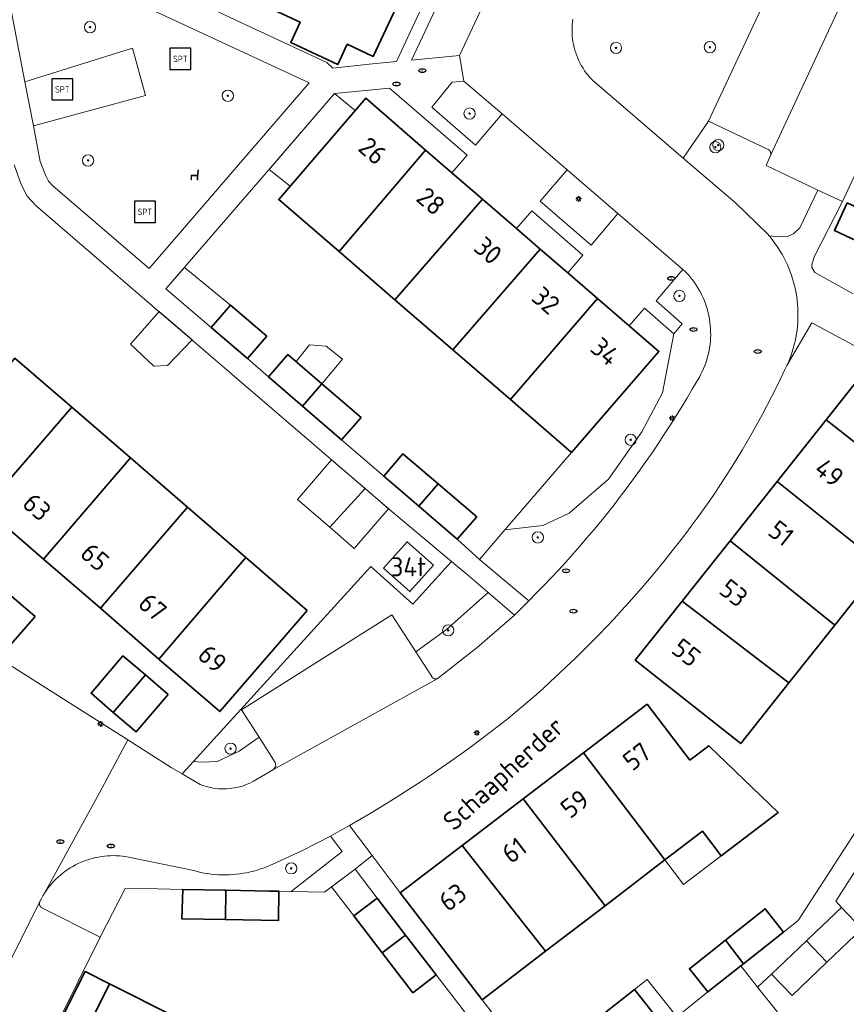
# Model space of a CAD drawing. Header units: metres. Extents: x 152610 to 160096, y 456114 to 462495.
# Tile 547 of 938: x 158754 to 158813, y 459795 to 459865. Entities that reach past the tile are written whole.
import ezdxf
from ezdxf.enums import TextEntityAlignment as Align

# ---------------------------------------------------------------- set-up
doc = ezdxf.new("R2010")
doc.units = ezdxf.units.M
doc.header["$LTSCALE"] = 0.5
doc.layers.get('0').update_dxf_attribs({"linetype": 'CONTINUOUS'})
for name, color, linetype, lineweight in [('B-PV-GR-BEPLANTING_CULTUUR_BOSPLANTSOEN-GV', 251, 'CONTINUOUS', 18), ('B-PV-GR-BEPLANTING_CULTUUR_HEESTERS-GV', 251, 'CONTINUOUS', 18), ('B-PV-GR-BEPLANTING_CULTUUR_ROOS-GV', 251, 'CONTINUOUS', 18), ('B-PV-GR-BOOM-S', 251, 'CONTINUOUS', 25), ('B-PV-IE-MEUBILAIR-S', 251, 'CONTINUOUS', 25), ('B-PV-IE-MEUBILAIR_WEGMEUBILAIR-S', 251, 'CONTINUOUS', 25), ('B-PV-OG-BEBOUWING-GV', 6, 'CONTINUOUS', 35), ('B-PV-OG-BEBOUWING-T18', 1, 'CONTINUOUS', 18), ('B-PV-OG-BEBOUWING_OVERBOUWING-GV', 251, 'CONTINUOUS', 18), ('B-PV-OG-BEBOUWING_SCHUUR-GV', 251, 'CONTINUOUS', 18), ('B-PV-OG-TERREIN_BEGROEID-GV', 251, 'CONTINUOUS', 18), ('B-PV-OG-TOPOGRAFIE-T18', 1, 'CONTINUOUS', 18), ('B-PV-VH-GESLOTENVERHARDING_KUNSTSTOF-GV', 251, 'CONTINUOUS', 18), ('B-PV-VH-OPENVERHARDING_BETONSTRAATSTEEN-GV', 251, 'CONTINUOUS', 18), ('B-PV-VH-OPENVERHARDING_TEGEL-GV', 251, 'CONTINUOUS', 18)]:
    doc.layers.add(name, color=color, linetype=linetype, lineweight=lineweight)
doc.styles.add('NLCS-ISO', font='NLCS-ISO.ttf')
doc.styles.add('NLCS-ISO-M750-T18', font='NLCS-ISO.ttf', dxfattribs={"height": 1.35})

# ---------------------------------------------------------------- blocks, each defined once
blk = doc.blocks.new('SIE-MEUBILAIR_PAAL_LICHTMAST-SO')
for points in [[(-0.62, 0), (-1, 0)], [(-0.71, 0.71), (-0.44, 0.44)], [(0, 1), (0, 0.62)], [(0.44, 0.44), (0.71, 0.71)], [(1, 0), (0.62, 0)], [(-0.71, -0.71), (-0.44, -0.44)], [(0, -0.62), (0, -1)], [(0.44, -0.44), (0.71, -0.71)]]:
    blk.add_lwpolyline(points)
blk.add_circle((0, 0), 0.5)
blk = doc.blocks.new('SIE-MEUBILAIR_PUT_RIOOLPUT-SO')
blk.add_ellipse((0, 0), major_axis=(1.25, 0), ratio=0.54)
at = {"style": 'NLCS-ISO'}
blk.add_text('ri', height=0.75, dxfattribs=at).set_placement((-0.04, 0.07), align=Align.MIDDLE_CENTER)
blk = doc.blocks.new('SIE-WEG_SPEELTOESTEL-SO')
at = {"flags": 128}
blk.add_lwpolyline([(-3.75, -3.75), (3.75, -3.75), (3.75, 3.75), (-3.75, 3.75)], close=True, dxfattribs=at)
at = {"style": 'NLCS-ISO'}
blk.add_text('SPT', height=2.25, dxfattribs=at).set_placement((0, 0), align=Align.MIDDLE_CENTER)
blk = doc.blocks.new('SIE-WEG_ZITBANK-SO')
at = {"color": 0, "linetype": 'ByBlock', "lineweight": 18}
blk.add_lwpolyline([(-0.91, -1.63), (-0.91, -0.2), (1.09, -0.2), (1.09, -1.63), (1.29, -1.63), (1.29, -0.21), (1.54, 1.78), (1.33, 1.78), (1.11, 0), (-1.11, 0), (-1.11, -1.63)], close=True, dxfattribs=at)
blk = doc.blocks.new('SGR-BOOM_GBKN-SO')
at = {"linetype": 'ByBlock', "lineweight": 18}
h = blk.add_hatch(color=0, dxfattribs=at)
h.dxf.hatch_style = 1
edge = h.paths.add_edge_path()
edge.add_arc((0, 0), 0.25, 0, 360)
at = {"color": 0, "linetype": 'ByBlock', "lineweight": 18}
for radius in [2, 0.25]:
    blk.add_circle((0, 0), radius, dxfattribs=at)
at = {"color": 0, "linetype": 'ByBlock', "lineweight": 18, "style": 'NLCS-ISO'}
blk.add_attdef('SOORT', (2.5, 0), '', height=1.5, dxfattribs=at)

msp = doc.modelspace()

# ---------------------------------------------------------------- linework, layer by layer
at = {"layer": 'B-PV-GR-BEPLANTING_CULTUUR_BOSPLANTSOEN-GV', "flags": 128}
for points in [[(158800.907, 459842.769), (158798.815, 459844.575), (158797.743, 459843.32), (158799.84, 459841.51), (158793.65, 459834.35), (158788.916, 459828.849), (158791.601, 459829.155), (158793.472, 459830.036), (158796.269, 459832.435), (158798.622, 459835.809), (158800.096, 459838.576)], [(158786.23, 459825.69), (158785.127, 459826.613), (158782.37, 459823.57), (158779.4, 459826.26), (158766.818, 459812.419), (158767.414, 459812.376), (158768.498, 459812.409), (158770.051, 459813.135), (158771.465, 459814.14), (158770.22, 459816.07), (158780.88, 459822.82), (158782.583, 459820.193), (158784.765, 459821.775), (158787.723, 459824.41)]]:
    msp.add_lwpolyline(points, close=True, dxfattribs=at)
at = {"layer": 'B-PV-GR-BEPLANTING_CULTUUR_HEESTERS-GV', "flags": 128}
for points in [[(158807.6, 459855.85), (158803.37, 459857.86), (158801.57, 459855.23), (158805.29, 459852.05), (158807.57, 459849.82), (158807.661, 459849.713), (158808.344, 459849.648), (158809.007, 459849.695), (158809.392, 459849.847), (158809.85, 459850.28), (158811.13, 459852.96), (158810.425, 459853.296), (158807.46, 459854.71), (158807.75, 459855.37), (158807.766, 459855.406), (158807.767, 459855.413), (158807.769, 459855.419), (158807.771, 459855.425), (158807.772, 459855.431), (158807.774, 459855.438), (158807.775, 459855.444), (158807.777, 459855.45), (158807.778, 459855.457), (158807.779, 459855.463), (158807.78, 459855.47), (158807.781, 459855.476), (158807.782, 459855.482), (158807.783, 459855.489), (158807.784, 459855.495), (158807.784, 459855.502), (158807.785, 459855.508), (158807.785, 459855.515), (158807.785, 459855.521), (158807.785, 459855.528), (158807.785, 459855.534), (158807.785, 459855.541), (158807.785, 459855.547), (158807.784, 459855.554), (158807.784, 459855.56), (158807.783, 459855.567), (158807.782, 459855.573), (158807.782, 459855.579), (158807.781, 459855.586), (158807.78, 459855.592), (158807.778, 459855.598), (158807.777, 459855.605), (158807.776, 459855.611), (158807.774, 459855.617), (158807.773, 459855.624), (158807.771, 459855.63), (158807.769, 459855.636), (158807.765, 459855.649), (158807.763, 459855.655), (158807.761, 459855.661), (158807.758, 459855.667), (158807.756, 459855.673), (158807.753, 459855.679), (158807.751, 459855.685), (158807.748, 459855.691), (158807.745, 459855.696), (158807.742, 459855.702), (158807.739, 459855.708), (158807.736, 459855.714), (158807.732, 459855.719), (158807.729, 459855.725), (158807.726, 459855.73), (158807.722, 459855.736), (158807.718, 459855.741), (158807.715, 459855.746), (158807.711, 459855.751), (158807.707, 459855.757), (158807.703, 459855.762), (158807.699, 459855.767), (158807.694, 459855.772), (158807.69, 459855.777), (158807.686, 459855.781), (158807.681, 459855.786), (158807.677, 459855.791), (158807.672, 459855.795), (158807.668, 459855.8), (158807.663, 459855.804), (158807.658, 459855.808), (158807.653, 459855.813), (158807.648, 459855.817), (158807.643, 459855.821), (158807.638, 459855.825), (158807.633, 459855.829), (158807.627, 459855.833), (158807.622, 459855.836), (158807.617, 459855.84), (158807.611, 459855.843), (158807.606, 459855.847)], [(158801.573, 459847.308), (158801.55, 459847.33), (158801.09, 459846.81), (158800.7, 459846.32), (158799.65, 459845.09), (158801.5, 459843.47), (158800.907, 459842.769), (158800.096, 459838.576), (158798.622, 459835.809), (158796.269, 459832.435), (158793.472, 459830.036), (158791.601, 459829.155), (158788.916, 459828.849), (158787.11, 459826.745), (158790.601, 459823.811), (158791.138, 459824.35), (158791.67, 459824.895), (158792.196, 459825.445), (158792.716, 459826.001), (158793.231, 459826.562), (158793.739, 459827.128), (158794.242, 459827.7), (158794.738, 459828.277), (158795.228, 459828.86), (158795.712, 459829.447), (158796.19, 459830.039), (158796.662, 459830.637), (158797.127, 459831.239), (158797.586, 459831.847), (158798.039, 459832.459), (158798.485, 459833.075), (158798.925, 459833.697), (158799.358, 459834.323), (158799.784, 459834.953), (158800.204, 459835.588), (158800.617, 459836.227), (158801.023, 459836.871), (158801.423, 459837.519), (158801.816, 459838.171), (158802.202, 459838.827), (158802.48, 459839.31), (158802.6, 459839.499), (158802.713, 459839.692), (158802.819, 459839.89), (158802.919, 459840.091), (158803.011, 459840.295), (158803.095, 459840.503), (158803.172, 459840.713), (158803.242, 459840.926), (158803.304, 459841.141), (158803.358, 459841.359), (158803.404, 459841.578), (158803.443, 459841.799), (158803.473, 459842.021), (158803.496, 459842.243), (158803.511, 459842.467), (158803.517, 459842.691), (158803.516, 459842.915), (158803.507, 459843.139), (158803.489, 459843.362), (158803.464, 459843.585), (158803.431, 459843.806), (158803.39, 459844.027), (158803.341, 459844.245), (158803.284, 459844.462), (158803.22, 459844.677), (158803.148, 459844.889), (158803.068, 459845.098), (158802.981, 459845.305), (158802.887, 459845.508), (158802.786, 459845.708), (158802.677, 459845.904), (158802.562, 459846.096), (158802.44, 459846.284), (158802.311, 459846.467), (158802.175, 459846.646), (158802.034, 459846.819), (158801.886, 459846.988), (158801.732, 459847.151)], [(158789.6, 459822.8), (158787.723, 459824.41), (158784.765, 459821.775), (158782.583, 459820.193), (158783.72, 459818.44), (158783.723, 459818.435), (158783.726, 459818.43), (158783.729, 459818.425), (158783.732, 459818.42), (158783.735, 459818.416), (158783.738, 459818.411), (158783.741, 459818.406), (158783.744, 459818.402), (158783.748, 459818.397), (158783.751, 459818.393), (158783.755, 459818.388), (158783.759, 459818.384), (158783.762, 459818.38), (158783.766, 459818.376), (158783.77, 459818.371), (158783.774, 459818.367), (158783.778, 459818.363), (158783.782, 459818.359), (158783.786, 459818.355), (158783.79, 459818.352), (158783.795, 459818.348), (158783.799, 459818.344), (158783.803, 459818.341), (158783.808, 459818.337), (158783.812, 459818.334), (158783.817, 459818.33), (158783.822, 459818.327), (158783.826, 459818.324), (158783.831, 459818.321), (158783.836, 459818.318), (158783.841, 459818.315), (158783.846, 459818.312), (158783.851, 459818.309), (158783.856, 459818.306), (158783.861, 459818.304), (158783.866, 459818.301), (158783.871, 459818.299), (158783.876, 459818.297), (158783.88, 459818.295), (158783.884, 459818.293), (158783.889, 459818.291), (158783.894, 459818.289), (158783.9, 459818.287), (158783.905, 459818.286), (158783.911, 459818.284), (158783.916, 459818.282), (158783.922, 459818.281), (158783.927, 459818.279), (158783.933, 459818.278), (158783.943, 459818.275), (158783.949, 459818.274), (158783.955, 459818.273), (158783.96, 459818.273), (158783.966, 459818.272), (158783.972, 459818.271), (158783.977, 459818.27), (158783.983, 459818.27), (158783.989, 459818.27), (158783.994, 459818.269), (158784, 459818.269), (158784.006, 459818.269), (158784.011, 459818.269), (158784.017, 459818.269), (158784.023, 459818.269), (158784.028, 459818.27), (158784.034, 459818.27), (158784.04, 459818.271), (158784.045, 459818.271), (158784.051, 459818.272), (158784.056, 459818.273), (158784.062, 459818.274), (158784.068, 459818.275), (158784.073, 459818.276), (158784.079, 459818.277), (158784.084, 459818.278), (158784.09, 459818.28), (158784.095, 459818.281), (158784.101, 459818.283), (158784.106, 459818.283), (158784.112, 459818.286), (158784.21, 459818.34), (158786.953, 459820.511)], [(158772.62, 459812.35), (158771.465, 459814.14), (158770.051, 459813.135), (158768.498, 459812.409), (158767.414, 459812.376), (158766.818, 459812.419), (158766.011, 459811.531), (158767.29, 459810.78), (158767.468, 459810.715), (158767.649, 459810.657), (158767.832, 459810.607), (158768.018, 459810.564), (158768.204, 459810.53), (158768.392, 459810.503), (158768.581, 459810.484), (158768.771, 459810.473), (158768.961, 459810.471), (158769.151, 459810.476), (158769.34, 459810.489), (158769.529, 459810.51), (158769.717, 459810.54), (158769.903, 459810.577), (158770.088, 459810.621), (158770.27, 459810.674), (158770.45, 459810.734), (158770.628, 459810.802), (158770.802, 459810.877), (158770.973, 459810.959), (158771.07, 459811.01), (158772.5, 459811.85), (158772.667, 459812.074)], [(158777.37, 459806.02), (158776.531, 459807.109), (158774.512, 459806.064), (158772.44, 459805.13), (158772.29, 459805.061), (158772.056, 459804.962), (158771.819, 459804.87), (158771.58, 459804.785), (158771.338, 459804.708), (158771.094, 459804.639), (158770.848, 459804.578), (158770.6, 459804.524), (158770.35, 459804.478), (158770.099, 459804.44), (158769.847, 459804.41), (158769.594, 459804.388), (158769.341, 459804.374), (158769.087, 459804.367), (158768.833, 459804.369), (158768.579, 459804.379), (158768.326, 459804.397), (158768.074, 459804.423), (158767.822, 459804.456), (158767.572, 459804.498), (158767.323, 459804.548), (158767.075, 459804.605), (158766.83, 459804.67), (158762.21, 459805.63), (158761.997, 459805.666), (158761.784, 459805.695), (158761.569, 459805.715), (158761.354, 459805.728), (158761.139, 459805.732), (158760.923, 459805.729), (158760.708, 459805.717), (158760.493, 459805.698), (158760.28, 459805.67), (158760.067, 459805.635), (158759.856, 459805.592), (158759.646, 459805.541), (158759.439, 459805.482), (158759.234, 459805.416), (158759.032, 459805.342), (158758.832, 459805.26), (158758.635, 459805.171), (158758.442, 459805.075), (158758.253, 459804.972), (158758.068, 459804.862), (158757.887, 459804.745), (158757.71, 459804.622), (158757.538, 459804.492), (158757.371, 459804.356), (158757.209, 459804.213), (158757.053, 459804.065), (158756.902, 459803.911), (158756.757, 459803.752), (158756.618, 459803.587), (158756.485, 459803.417), (158756.359, 459803.243), (158756.239, 459803.063), (158756.126, 459802.88), (158756.02, 459802.692), (158755.93, 459802.52), (158755.901, 459802.462), (158755.893, 459802.437), (158755.892, 459802.434), (158755.891, 459802.431), (158755.89, 459802.428), (158755.889, 459802.425), (158755.889, 459802.422), (158755.888, 459802.419), (158755.887, 459802.416), (158755.886, 459802.413), (158755.886, 459802.41), (158755.885, 459802.407), (158755.885, 459802.404), (158755.884, 459802.399), (158755.883, 459802.393), (158755.882, 459802.387), (158755.881, 459802.381), (158755.88, 459802.374), (158755.879, 459802.368), (158755.879, 459802.362), (158755.878, 459802.356), (158755.878, 459802.349), (158755.878, 459802.343), (158755.878, 459802.337), (158755.878, 459802.33), (158755.878, 459802.324), (158755.878, 459802.318), (158755.878, 459802.312), (158755.879, 459802.306), (158755.879, 459802.299), (158755.88, 459802.293), (158755.881, 459802.287), (158755.881, 459802.28), (158755.883, 459802.274), (158755.884, 459802.268), (158755.885, 459802.262), (158755.886, 459802.256), (158755.887, 459802.249), (158755.889, 459802.243), (158755.891, 459802.237), (158755.892, 459802.231), (158755.894, 459802.225), (158755.896, 459802.219), (158755.898, 459802.213), (158755.9, 459802.207), (158755.903, 459802.202), (158755.905, 459802.196), (158755.907, 459802.19), (158755.91, 459802.184), (158755.913, 459802.179), (158755.915, 459802.173), (158755.918, 459802.167), (158755.921, 459802.162), (158755.924, 459802.156), (158755.927, 459802.151), (158755.931, 459802.146), (158755.934, 459802.14), (158755.937, 459802.135), (158755.941, 459802.13), (158755.944, 459802.124), (158755.948, 459802.119), (158755.952, 459802.114), (158755.956, 459802.109), (158755.96, 459802.104), (158755.964, 459802.1), (158755.968, 459802.095), (158755.972, 459802.09), (158755.976, 459802.086), (158755.981, 459802.081), (158755.985, 459802.077), (158755.99, 459802.072), (158755.994, 459802.068), (158755.999, 459802.064), (158756.004, 459802.06), (158756.008, 459802.056), (158756.013, 459802.052), (158756.018, 459802.048), (158756.023, 459802.044), (158756.028, 459802.04), (158756.034, 459802.037), (158756.039, 459802.033), (158756.044, 459802.03), (158756.049, 459802.027), (158756.055, 459802.023), (158756.06, 459802.02), (158760.19, 459799.94), (158761.969, 459803.408), (158764.26, 459803.37), (158766.05, 459803.34), (158769.02, 459803.279), (158769.119, 459803.277), (158770.139, 459803.256), (158772.218, 459803.214), (158772.579, 459803.206), (158772.88, 459803.2), (158773.751, 459803.184)]]:
    msp.add_lwpolyline(points, close=True, dxfattribs=at)
at = {"layer": 'B-PV-GR-BEPLANTING_CULTUUR_ROOS-GV', "flags": 128}
for points in [[(158788.78, 459869.14), (158786.13, 459870.39), (158782.28, 459862.17), (158785.69, 459862.52)], [(158788.73, 459858.38), (158786.01, 459860.68), (158785.171, 459860.608), (158783.717, 459858.849), (158786.83, 459856.15)], [(158796.93, 459851.3), (158793.335, 459854.404), (158791.42, 459852.18), (158795.04, 459849.06)]]:
    msp.add_lwpolyline(points, close=True, dxfattribs=at)
at = {"layer": 'B-PV-OG-BEBOUWING-GV', "flags": 128}
for points in [[(158773.371, 459871.543), (158770.99, 459866.46), (158774.389, 459864.869), (158773.711, 459863.42), (158777.046, 459861.859), (158777.725, 459863.309), (158779.56, 459862.45), (158781.938, 459867.51)], [(158783.287, 459855.803), (158779.04, 459859.47), (158772.86, 459852.29), (158777.141, 459848.596)], [(158785.158, 459854.187), (158783.287, 459855.803), (158777.141, 459848.596), (158781.106, 459845.175), (158787.318, 459852.322)], [(158789.741, 459850.23), (158787.318, 459852.322), (158781.106, 459845.175), (158785.217, 459841.627), (158791.424, 459848.777)], [(158816.292, 459850.612), (158813.216, 459852.054), (158812.3, 459850.1), (158815.37, 459848.65)], [(158793.378, 459847.09), (158791.424, 459848.777), (158785.217, 459841.627), (158789.312, 459838.094), (158795.487, 459845.269)], [(158797.743, 459843.32), (158795.487, 459845.269), (158789.312, 459838.094), (158793.65, 459834.35), (158799.84, 459841.51)], [(158772.02, 459842.59), (158769.44, 459844.8), (158768.07, 459843.2), (158770.65, 459841)], [(158758.175, 459837.556), (158754.14, 459841.042), (158748.004, 459833.834), (158751.981, 459830.394)], [(158775.928, 459839.217), (158773.51, 459841.3), (158772.14, 459839.71), (158774.549, 459837.631)], [(158822.72, 459835.19), (158815.25, 459841.1), (158811.719, 459836.655), (158819.209, 459830.766), (158821.311, 459829.098), (158822.664, 459830.802), (158820.562, 459832.47)], [(158778.71, 459836.82), (158775.928, 459839.217), (158774.549, 459837.631), (158777.32, 459835.24)], [(158762.346, 459833.952), (158758.175, 459837.556), (158751.981, 459830.394), (158756.165, 459826.775)], [(158819.209, 459830.766), (158811.719, 459836.655), (158808.239, 459832.274), (158815.689, 459826.331)], [(158784.166, 459832.115), (158781.68, 459834.24), (158780.32, 459832.65), (158782.798, 459830.525)], [(158766.381, 459830.465), (158762.346, 459833.952), (158756.165, 459826.775), (158760.203, 459823.282)], [(158786.91, 459829.77), (158784.166, 459832.115), (158782.798, 459830.525), (158785.52, 459828.19)], [(158815.689, 459826.331), (158808.239, 459832.274), (158804.89, 459828.059), (158812.329, 459822.096)], [(158770.521, 459826.888), (158766.381, 459830.465), (158760.203, 459823.282), (158764.362, 459819.685)], [(158783.85, 459826.34), (158781.97, 459827.99), (158780.3, 459826.14), (158782.17, 459824.47)], [(158812.329, 459822.096), (158804.89, 459828.059), (158801.503, 459823.796), (158809.07, 459817.99)], [(158774.87, 459823.13), (158770.521, 459826.888), (158764.362, 459819.685), (158768.68, 459815.95)], [(158755.57, 459822.71), (158753.906, 459824.151), (158751.69, 459821.577), (158753.35, 459820.14)], [(158809.07, 459817.99), (158801.503, 459823.796), (158798.17, 459819.6), (158805.65, 459813.68)], [(158763.396, 459818.556), (158761.81, 459819.92), (158759.54, 459817.26), (158761.124, 459815.899)], [(158765.02, 459817.16), (158763.396, 459818.556), (158761.124, 459815.899), (158762.74, 459814.51)], [(158802.048, 459812.509), (158799.01, 459816.48), (158794.503, 459813.037), (158800.27, 459805.428), (158802.926, 459807.459), (158804.264, 459805.708), (158808.317, 459808.803), (158803.384, 459813.529)], [(158800.27, 459805.428), (158794.503, 459813.037), (158790.209, 459809.757), (158796.019, 459802.177)], [(158796.019, 459802.177), (158790.209, 459809.757), (158785.891, 459806.46), (158791.801, 459798.952)], [(158791.801, 459798.952), (158785.891, 459806.46), (158781.48, 459803.09), (158787.3, 459795.51)], [(158769.02, 459803.279), (158766.05, 459803.34), (158765.98, 459801.26), (158769.083, 459801.197), (158769.119, 459803.277)], [(158770.139, 459803.256), (158769.119, 459803.277), (158769.083, 459801.197), (158772.84, 459801.12), (158772.88, 459803.2), (158772.579, 459803.206), (158772.218, 459803.214)], [(158781.859, 459800.098), (158779.84, 459802.72), (158778.19, 459801.46), (158780.206, 459798.833)], [(158808.68, 459800.31), (158807.39, 459801.97), (158804.578, 459799.744), (158805.85, 459798.066)], [(158814.25, 459800.54), (158812.8, 459802.06), (158810.96, 459800.31), (158810.319, 459799.697), (158811.769, 459798.174)], [(158784.037, 459797.269), (158781.859, 459800.098), (158780.206, 459798.833), (158782.38, 459796)], [(158805.85, 459798.066), (158804.578, 459799.744), (158802.01, 459797.71), (158803.32, 459796.06), (158805.667, 459797.921)], [(158811.769, 459798.174), (158810.319, 459799.697), (158807.84, 459797.33), (158809.29, 459795.81)], [(158760.86, 459796.63), (158759.117, 459797.505), (158756.426, 459792.141), (158758.169, 459791.267)], [(158765.604, 459794.251), (158760.86, 459796.63), (158758.169, 459791.267), (158756.59, 459788.12), (158761.338, 459785.733)], [(158798.92, 459795.22), (158798.108, 459796.241), (158795.537, 459794.196), (158796.349, 459793.175), (158796.346, 459793.172), (158797.648, 459791.525), (158800.22, 459793.57)]]:
    msp.add_lwpolyline(points, close=True, dxfattribs=at)
at = {"layer": 'B-PV-OG-BEBOUWING_OVERBOUWING-GV', "flags": 128}
for points in [[(158769.44, 459844.8), (158766.174, 459847.469), (158764.86, 459845.95), (158768.07, 459843.2)], [(158780.654, 459830.353), (158778.987, 459831.785), (158776.482, 459829.03), (158778.226, 459827.529)], [(158804.264, 459805.708), (158802.926, 459807.459), (158800.27, 459805.428), (158801.6, 459803.674)], [(158779.84, 459802.72), (158778.28, 459804.78), (158776.608, 459803.511), (158778.19, 459801.46)], [(158801.126, 459794.298), (158799.002, 459796.947), (158798.108, 459796.241), (158798.92, 459795.22), (158800.22, 459793.57)]]:
    msp.add_lwpolyline(points, close=True, dxfattribs=at)
at = {"layer": 'B-PV-OG-BEBOUWING_SCHUUR-GV', "flags": 128}
for points in [[(158778.292, 459858.6), (158776.81, 459859.81), (158772.173, 459854.413), (158773.674, 459853.236)], [(158766.717, 459842.324), (158764.369, 459844.341), (158762.335, 459842.015), (158764.009, 459840.476), (158764.968, 459840.501)], [(158776.237, 459841.884), (158775.035, 459841.972), (158774.095, 459840.796), (158775.928, 459839.217), (158777.391, 459840.955)], [(158776.482, 459829.03), (158778.987, 459831.785), (158776.618, 459833.82), (158774.192, 459830.998)]]:
    msp.add_lwpolyline(points, close=True, dxfattribs=at)
at = {"layer": 'B-PV-OG-TERREIN_BEGROEID-GV', "flags": 128}
msp.add_lwpolyline([(158793.734, 459865.097), (158793.708, 459864.896), (158793.689, 459864.695), (158793.679, 459864.492), (158793.676, 459864.29), (158793.682, 459864.087), (158793.695, 459863.885), (158793.717, 459863.684), (158793.746, 459863.483), (158793.784, 459863.284), (158793.829, 459863.087), (158793.882, 459862.891), (158793.942, 459862.698), (158794.01, 459862.507), (158794.086, 459862.319), (158794.169, 459862.134), (158794.259, 459861.953), (158794.357, 459861.775), (158794.461, 459861.601), (158794.572, 459861.432), (158794.69, 459861.267), (158794.814, 459861.107), (158794.944, 459860.951), (158795.08, 459860.802), (158795.13, 459860.75), (158801.57, 459855.23), (158803.37, 459857.86), (158812, 459876.29)], dxfattribs=at)
msp.add_lwpolyline([(158761.2, 459867.01), (158753.41, 459868.21), (158754.853, 459860.636), (158762.477, 459863.04), (158763.405, 459859.681), (158755.448, 459857.511), (158755.93, 459854.98), (158756.3, 459854.01), (158756.514, 459853.595), (158756.84, 459853.26), (158763.67, 459847.39), (158775.03, 459860.56)], close=True, dxfattribs=at)
at = {"layer": 'B-PV-VH-GESLOTENVERHARDING_KUNSTSTOF-GV', "flags": 128}
msp.add_lwpolyline([(158763.405, 459859.681), (158762.477, 459863.04), (158754.853, 459860.636), (158755.448, 459857.511)], close=True, dxfattribs=at)
at = {"layer": 'B-PV-VH-OPENVERHARDING_BETONSTRAATSTEEN-GV', "flags": 128}
for points in [[(158816.633, 459874.495), (158807.766, 459855.406), (158807.75, 459855.37), (158807.46, 459854.71), (158810.425, 459853.296), (158811.13, 459852.96), (158812.87, 459852.148), (158826.6, 459881.56)], [(158812, 459876.29), (158803.37, 459857.86), (158807.6, 459855.85), (158807.606, 459855.847), (158807.611, 459855.843), (158807.617, 459855.84), (158807.622, 459855.836), (158807.627, 459855.833), (158807.633, 459855.829), (158807.638, 459855.825), (158807.643, 459855.821), (158807.648, 459855.817), (158807.653, 459855.813), (158807.658, 459855.808), (158807.663, 459855.804), (158807.668, 459855.8), (158807.672, 459855.795), (158807.677, 459855.791), (158807.681, 459855.786), (158807.686, 459855.781), (158807.69, 459855.777), (158807.694, 459855.772), (158807.699, 459855.767), (158807.703, 459855.762), (158807.707, 459855.757), (158807.711, 459855.751), (158807.715, 459855.746), (158807.718, 459855.741), (158807.722, 459855.736), (158807.726, 459855.73), (158807.729, 459855.725), (158807.732, 459855.719), (158807.736, 459855.714), (158807.739, 459855.708), (158807.742, 459855.702), (158807.745, 459855.696), (158807.748, 459855.691), (158807.751, 459855.685), (158807.753, 459855.679), (158807.756, 459855.673), (158807.758, 459855.667), (158807.761, 459855.661), (158807.763, 459855.655), (158807.765, 459855.649), (158807.769, 459855.636), (158807.771, 459855.63), (158807.773, 459855.624), (158807.774, 459855.617), (158807.776, 459855.611), (158807.777, 459855.605), (158807.778, 459855.598), (158807.78, 459855.592), (158807.781, 459855.586), (158807.782, 459855.579), (158807.782, 459855.573), (158807.783, 459855.567), (158807.784, 459855.56), (158807.784, 459855.554), (158807.785, 459855.547), (158807.785, 459855.541), (158807.785, 459855.534), (158807.785, 459855.528), (158807.785, 459855.521), (158807.785, 459855.515), (158807.785, 459855.508), (158807.784, 459855.502), (158807.784, 459855.495), (158807.783, 459855.489), (158807.782, 459855.482), (158807.781, 459855.476), (158807.78, 459855.47), (158807.779, 459855.463), (158807.778, 459855.457), (158807.777, 459855.45), (158807.775, 459855.444), (158807.774, 459855.438), (158807.772, 459855.431), (158807.771, 459855.425), (158807.769, 459855.419), (158807.767, 459855.413), (158807.766, 459855.406), (158816.633, 459874.495)], [(158754.09, 459854.76), (158754.58, 459853.36), (158755.008, 459852.52), (158755.65, 459851.83), (158763.862, 459844.776), (158780.89, 459830.15), (158782.051, 459829.187), (158785.127, 459826.613), (158786.23, 459825.69), (158787.723, 459824.41), (158789.6, 459822.8), (158790.601, 459823.811), (158787.11, 459826.745), (158785.52, 459828.19), (158782.798, 459830.525), (158780.32, 459832.65), (158777.32, 459835.24), (158774.549, 459837.631), (158772.14, 459839.71), (158770.65, 459841), (158768.07, 459843.2), (158764.86, 459845.95), (158771.38, 459853.49), (158776.81, 459859.81), (158780.727, 459860.193), (158786.228, 459855.443), (158785.158, 459854.187), (158787.318, 459852.322), (158789.741, 459850.23), (158790.818, 459851.48), (158794.442, 459848.351), (158793.378, 459847.09), (158795.487, 459845.269), (158797.743, 459843.32), (158798.815, 459844.575), (158800.907, 459842.769), (158801.5, 459843.47), (158799.65, 459845.09), (158800.7, 459846.32), (158801.09, 459846.81), (158801.55, 459847.33), (158796.93, 459851.3), (158795.04, 459849.06), (158791.42, 459852.18), (158793.335, 459854.404), (158788.73, 459858.38), (158786.83, 459856.15), (158783.717, 459858.849), (158785.171, 459860.608), (158786.01, 459860.68), (158785.69, 459862.52), (158782.28, 459862.17), (158786.13, 459870.39)], [(158788.78, 459869.14), (158785.69, 459862.52), (158786.01, 459860.68), (158788.73, 459858.38), (158793.335, 459854.404), (158796.93, 459851.3), (158801.55, 459847.33), (158801.573, 459847.308), (158801.732, 459847.151), (158801.886, 459846.988), (158802.034, 459846.819), (158802.175, 459846.646), (158802.311, 459846.467), (158802.44, 459846.284), (158802.562, 459846.096), (158802.677, 459845.904), (158802.786, 459845.708), (158802.887, 459845.508), (158802.981, 459845.305), (158803.068, 459845.098), (158803.148, 459844.889), (158803.22, 459844.677), (158803.284, 459844.462), (158803.341, 459844.245), (158803.39, 459844.027), (158803.431, 459843.806), (158803.464, 459843.585), (158803.489, 459843.362), (158803.507, 459843.139), (158803.516, 459842.915), (158803.517, 459842.691), (158803.511, 459842.467), (158803.496, 459842.243), (158803.473, 459842.021), (158803.443, 459841.799), (158803.404, 459841.578), (158803.358, 459841.359), (158803.304, 459841.141), (158803.242, 459840.926), (158803.172, 459840.713), (158803.095, 459840.503), (158803.011, 459840.295), (158802.919, 459840.091), (158802.819, 459839.89), (158802.713, 459839.692), (158802.6, 459839.499), (158802.48, 459839.31), (158802.202, 459838.827), (158801.816, 459838.171), (158801.423, 459837.519), (158801.023, 459836.871), (158800.617, 459836.227), (158800.204, 459835.588), (158799.784, 459834.953), (158799.358, 459834.323), (158798.925, 459833.697), (158798.485, 459833.075), (158798.039, 459832.459), (158797.586, 459831.847), (158797.127, 459831.239), (158796.662, 459830.637), (158796.19, 459830.039), (158795.712, 459829.447), (158795.228, 459828.86), (158794.738, 459828.277), (158794.242, 459827.7), (158793.739, 459827.128), (158793.231, 459826.562), (158792.716, 459826.001), (158792.196, 459825.445), (158791.67, 459824.895), (158791.138, 459824.35), (158790.601, 459823.811), (158789.6, 459822.8), (158786.953, 459820.511), (158784.21, 459818.34), (158784.112, 459818.286), (158784.106, 459818.283), (158772.5, 459811.85), (158771.07, 459811.01), (158770.973, 459810.959), (158770.802, 459810.877), (158770.628, 459810.802), (158770.45, 459810.734), (158770.27, 459810.674), (158770.088, 459810.621), (158769.903, 459810.577), (158769.717, 459810.54), (158769.529, 459810.51), (158769.34, 459810.489), (158769.151, 459810.476), (158768.961, 459810.471), (158768.771, 459810.473), (158768.581, 459810.484), (158768.392, 459810.503), (158768.204, 459810.53), (158768.018, 459810.564), (158767.832, 459810.607), (158767.649, 459810.657), (158767.468, 459810.715), (158767.29, 459810.78), (158766.011, 459811.531), (158765.23, 459811.99), (158762.147, 459813.944), (158760.139, 459810.189), (158756.239, 459803.063), (158756.359, 459803.243), (158756.485, 459803.417), (158756.618, 459803.587), (158756.757, 459803.752), (158756.902, 459803.911), (158757.053, 459804.065), (158757.209, 459804.213), (158757.371, 459804.356), (158757.538, 459804.492), (158757.71, 459804.622), (158757.887, 459804.745), (158758.068, 459804.862), (158758.253, 459804.972), (158758.442, 459805.075), (158758.635, 459805.171), (158758.832, 459805.26), (158759.032, 459805.342), (158759.234, 459805.416), (158759.439, 459805.482), (158759.646, 459805.541), (158759.856, 459805.592), (158760.067, 459805.635), (158760.28, 459805.67), (158760.493, 459805.698), (158760.708, 459805.717), (158760.923, 459805.729), (158761.139, 459805.732), (158761.354, 459805.728), (158761.569, 459805.715), (158761.784, 459805.695), (158761.997, 459805.666), (158762.21, 459805.63), (158766.83, 459804.67), (158767.075, 459804.605), (158767.323, 459804.548), (158767.572, 459804.498), (158767.822, 459804.456), (158768.074, 459804.423), (158768.326, 459804.397), (158768.579, 459804.379), (158768.833, 459804.369), (158769.087, 459804.367), (158769.341, 459804.374), (158769.594, 459804.388), (158769.847, 459804.41), (158770.099, 459804.44), (158770.35, 459804.478), (158770.6, 459804.524), (158770.848, 459804.578), (158771.094, 459804.639), (158771.338, 459804.708), (158771.58, 459804.785), (158771.819, 459804.87), (158772.056, 459804.962), (158772.29, 459805.061), (158772.44, 459805.13), (158774.512, 459806.064), (158776.531, 459807.109), (158777.206, 459807.488), (158777.88, 459807.87), (158778.619, 459808.297), (158779.355, 459808.731), (158780.086, 459809.171), (158780.813, 459809.619), (158781.536, 459810.073), (158782.255, 459810.534), (158782.969, 459811.002), (158783.679, 459811.476), (158784.384, 459811.957), (158785.085, 459812.445), (158785.781, 459812.939), (158786.472, 459813.44), (158787.159, 459813.947), (158787.841, 459814.46), (158788.519, 459814.98), (158789.17, 459815.49), (158789.778, 459815.997), (158790.382, 459816.51), (158790.98, 459817.029), (158791.573, 459817.555), (158792.16, 459818.086), (158792.742, 459818.623), (158793.319, 459819.166), (158793.89, 459819.715), (158794.456, 459820.269), (158795.016, 459820.829), (158795.57, 459821.395), (158796.119, 459821.966), (158796.661, 459822.543), (158797.198, 459823.126), (158797.729, 459823.714), (158798.254, 459824.307), (158798.773, 459824.905), (158799.286, 459825.508), (158799.793, 459826.117), (158800.294, 459826.731), (158800.788, 459827.35), (158801.276, 459827.973), (158801.758, 459828.602), (158802.14, 459829.11), (158802.567, 459829.691), (158802.987, 459830.276), (158803.401, 459830.866), (158803.808, 459831.46), (158804.208, 459832.059), (158804.602, 459832.663), (158804.989, 459833.27), (158805.37, 459833.882), (158805.743, 459834.498), (158806.11, 459835.119), (158806.469, 459835.743), (158806.822, 459836.371), (158807.168, 459837.003), (158807.507, 459837.639), (158807.838, 459838.279), (158808.163, 459838.922), (158808.48, 459839.569), (158808.791, 459840.219), (158808.924, 459840.505), (158809.03, 459840.746), (158809.129, 459840.99), (158809.22, 459841.236), (158809.304, 459841.486), (158809.38, 459841.738), (158809.449, 459841.992), (158809.51, 459842.248), (158809.563, 459842.506), (158809.608, 459842.765), (158809.645, 459843.025), (158809.674, 459843.287), (158809.695, 459843.549), (158809.709, 459843.812), (158809.714, 459844.075), (158809.711, 459844.338), (158809.701, 459844.601), (158809.682, 459844.863), (158809.655, 459845.125), (158809.621, 459845.386), (158809.578, 459845.646), (158809.528, 459845.904), (158809.47, 459846.16), (158809.404, 459846.415), (158809.33, 459846.668), (158809.249, 459846.918), (158809.16, 459847.166), (158809.063, 459847.411), (158808.959, 459847.652), (158808.848, 459847.891), (158808.73, 459848.126), (158808.605, 459848.357), (158808.472, 459848.585), (158808.333, 459848.808), (158808.187, 459849.027), (158808.035, 459849.241), (158807.876, 459849.451), (158807.71, 459849.656), (158807.661, 459849.713), (158807.57, 459849.82), (158805.29, 459852.05), (158801.57, 459855.23), (158795.13, 459860.75), (158795.08, 459860.802), (158794.944, 459860.951), (158794.814, 459861.107), (158794.69, 459861.267), (158794.572, 459861.432), (158794.461, 459861.601), (158794.357, 459861.775), (158794.259, 459861.953), (158794.169, 459862.134), (158794.086, 459862.319), (158794.01, 459862.507), (158793.942, 459862.698), (158793.882, 459862.891), (158793.829, 459863.087), (158793.784, 459863.284), (158793.746, 459863.483), (158793.717, 459863.684), (158793.695, 459863.885), (158793.682, 459864.087), (158793.676, 459864.29), (158793.679, 459864.492), (158793.689, 459864.695), (158793.708, 459864.896), (158793.734, 459865.097)], [(158782.857, 459865.586), (158781.216, 459862.095), (158779.27, 459861.89), (158776.71, 459861.62), (158776.28, 459862.02), (158770.23, 459864.83), (158761.84, 459868.79)], [(158813.62, 459845.59), (158810.92, 459847.111), (158810.685, 459847.472), (158810.697, 459847.658), (158810.866, 459848.224), (158812.87, 459852.148), (158811.13, 459852.96), (158809.85, 459850.28), (158809.392, 459849.847), (158809.007, 459849.695), (158808.344, 459849.648), (158807.661, 459849.713), (158807.71, 459849.656), (158807.876, 459849.451), (158808.035, 459849.241), (158808.187, 459849.027), (158808.333, 459848.808), (158808.472, 459848.585), (158808.605, 459848.357), (158808.73, 459848.126), (158808.848, 459847.891), (158808.959, 459847.652), (158809.063, 459847.411), (158809.16, 459847.166), (158809.249, 459846.918), (158809.33, 459846.668), (158809.404, 459846.415), (158809.47, 459846.16), (158809.528, 459845.904), (158809.578, 459845.646), (158809.621, 459845.386), (158809.655, 459845.125), (158809.682, 459844.863), (158809.701, 459844.601), (158809.711, 459844.338), (158809.714, 459844.075), (158809.709, 459843.812), (158809.695, 459843.549), (158809.674, 459843.287), (158809.645, 459843.025), (158809.608, 459842.765), (158809.563, 459842.506), (158809.51, 459842.248), (158809.449, 459841.992), (158809.38, 459841.738), (158809.304, 459841.486), (158809.22, 459841.236), (158809.129, 459840.99), (158809.03, 459840.746), (158808.924, 459840.505), (158810.7, 459843.53), (158815.25, 459841.1)], [(158747.605, 459785.948), (158755.901, 459802.462), (158755.93, 459802.52), (158756.02, 459802.692), (158756.126, 459802.88), (158756.239, 459803.063), (158760.139, 459810.189), (158762.147, 459813.944), (158745.37, 459824.58)], [(158752.26, 459784.02), (158760.19, 459799.94), (158756.06, 459802.02), (158756.055, 459802.023), (158756.049, 459802.027), (158756.044, 459802.03), (158756.039, 459802.033), (158756.034, 459802.037), (158756.028, 459802.04), (158756.023, 459802.044), (158756.018, 459802.048), (158756.013, 459802.052), (158756.008, 459802.056), (158756.004, 459802.06), (158755.999, 459802.064), (158755.994, 459802.068), (158755.99, 459802.072), (158755.985, 459802.077), (158755.981, 459802.081), (158755.976, 459802.086), (158755.972, 459802.09), (158755.968, 459802.095), (158755.964, 459802.1), (158755.96, 459802.104), (158755.956, 459802.109), (158755.952, 459802.114), (158755.948, 459802.119), (158755.944, 459802.124), (158755.941, 459802.13), (158755.937, 459802.135), (158755.934, 459802.14), (158755.931, 459802.146), (158755.927, 459802.151), (158755.924, 459802.156), (158755.921, 459802.162), (158755.918, 459802.167), (158755.915, 459802.173), (158755.913, 459802.179), (158755.91, 459802.184), (158755.907, 459802.19), (158755.905, 459802.196), (158755.903, 459802.202), (158755.9, 459802.207), (158755.898, 459802.213), (158755.896, 459802.219), (158755.894, 459802.225), (158755.892, 459802.231), (158755.891, 459802.237), (158755.889, 459802.243), (158755.887, 459802.249), (158755.886, 459802.256), (158755.885, 459802.262), (158755.884, 459802.268), (158755.883, 459802.274), (158755.881, 459802.28), (158755.881, 459802.287), (158755.88, 459802.293), (158755.879, 459802.299), (158755.879, 459802.306), (158755.878, 459802.312), (158755.878, 459802.318), (158755.878, 459802.324), (158755.878, 459802.33), (158755.878, 459802.337), (158755.878, 459802.343), (158755.878, 459802.349), (158755.878, 459802.356), (158755.879, 459802.362), (158755.879, 459802.368), (158755.88, 459802.374), (158755.881, 459802.381), (158755.882, 459802.387), (158755.883, 459802.393), (158755.884, 459802.399), (158755.885, 459802.404), (158755.885, 459802.407), (158755.886, 459802.41), (158755.886, 459802.413), (158755.887, 459802.416), (158755.888, 459802.419), (158755.889, 459802.422), (158755.889, 459802.425), (158755.89, 459802.428), (158755.891, 459802.431), (158755.892, 459802.434), (158755.893, 459802.437), (158755.901, 459802.462), (158747.605, 459785.948)]]:
    msp.add_lwpolyline(points, dxfattribs=at)
for points in [[(158754.853, 459860.636), (158753.41, 459868.21), (158761.2, 459867.01), (158775.03, 459860.56), (158763.67, 459847.39), (158756.84, 459853.26), (158756.514, 459853.595), (158756.3, 459854.01), (158755.93, 459854.98), (158755.448, 459857.511)], [(158782.583, 459820.193), (158780.88, 459822.82), (158770.22, 459816.07), (158771.465, 459814.14), (158772.62, 459812.35), (158772.667, 459812.074), (158772.5, 459811.85), (158784.106, 459818.283), (158784.101, 459818.283), (158784.095, 459818.281), (158784.09, 459818.28), (158784.084, 459818.278), (158784.079, 459818.277), (158784.073, 459818.276), (158784.068, 459818.275), (158784.062, 459818.274), (158784.056, 459818.273), (158784.051, 459818.272), (158784.045, 459818.271), (158784.04, 459818.271), (158784.034, 459818.27), (158784.028, 459818.27), (158784.023, 459818.269), (158784.017, 459818.269), (158784.011, 459818.269), (158784.006, 459818.269), (158784, 459818.269), (158783.994, 459818.269), (158783.989, 459818.27), (158783.983, 459818.27), (158783.977, 459818.27), (158783.972, 459818.271), (158783.966, 459818.272), (158783.96, 459818.273), (158783.955, 459818.273), (158783.949, 459818.274), (158783.943, 459818.275), (158783.933, 459818.278), (158783.927, 459818.279), (158783.922, 459818.281), (158783.916, 459818.282), (158783.911, 459818.284), (158783.905, 459818.286), (158783.9, 459818.287), (158783.894, 459818.289), (158783.889, 459818.291), (158783.884, 459818.293), (158783.88, 459818.295), (158783.876, 459818.297), (158783.871, 459818.299), (158783.866, 459818.301), (158783.861, 459818.304), (158783.856, 459818.306), (158783.851, 459818.309), (158783.846, 459818.312), (158783.841, 459818.315), (158783.836, 459818.318), (158783.831, 459818.321), (158783.826, 459818.324), (158783.822, 459818.327), (158783.817, 459818.33), (158783.812, 459818.334), (158783.808, 459818.337), (158783.803, 459818.341), (158783.799, 459818.344), (158783.795, 459818.348), (158783.79, 459818.352), (158783.786, 459818.355), (158783.782, 459818.359), (158783.778, 459818.363), (158783.774, 459818.367), (158783.77, 459818.371), (158783.766, 459818.376), (158783.762, 459818.38), (158783.759, 459818.384), (158783.755, 459818.388), (158783.751, 459818.393), (158783.748, 459818.397), (158783.744, 459818.402), (158783.741, 459818.406), (158783.738, 459818.411), (158783.735, 459818.416), (158783.732, 459818.42), (158783.729, 459818.425), (158783.726, 459818.43), (158783.723, 459818.435), (158783.72, 459818.44)], [(158779.486, 459805.737), (158777.88, 459807.87), (158777.206, 459807.488), (158776.531, 459807.109), (158777.37, 459806.02), (158773.751, 459803.184), (158776.12, 459803.14), (158778.28, 459804.78)]]:
    msp.add_lwpolyline(points, close=True, dxfattribs=at)
at = {"layer": 'B-PV-VH-OPENVERHARDING_TEGEL-GV', "flags": 128}
msp.add_lwpolyline([(158815.05, 459809.35), (158809.73, 459801.13), (158808.68, 459800.31), (158805.85, 459798.066), (158805.667, 459797.921), (158806.85, 459796.39), (158807.84, 459797.33), (158810.319, 459799.697), (158810.96, 459800.31), (158812.8, 459802.06), (158812.39, 459802.5), (158814.26, 459805.4)], dxfattribs=at)
for points in [[(158781.48, 459803.09), (158779.486, 459805.737), (158778.28, 459804.78), (158779.84, 459802.72), (158781.859, 459800.098), (158784.037, 459797.269), (158787.208, 459793.148), (158789.135, 459790.647), (158791.39, 459787.72), (158794.77, 459786.95), (158794.85, 459789.3), (158792.29, 459789.02), (158787.3, 459795.51)], [(158806.85, 459796.39), (158805.667, 459797.921), (158803.32, 459796.06), (158800.22, 459793.57), (158797.648, 459791.525), (158794.85, 459789.3), (158794.77, 459786.95), (158797.527, 459785.565), (158800.88, 459783.88), (158802.7, 459782.75), (158804.058, 459781.885), (158807.759, 459783.89), (158809.18, 459786.74), (158810.12, 459788.75), (158811.62, 459791.73), (158809.73, 459792.8)]]:
    msp.add_lwpolyline(points, close=True, dxfattribs=at)

# ---------------------------------------------------------------- block references
at = {"layer": 'B-PV-GR-BOOM-S', "xscale": 0.2, "yscale": 0.2, "zscale": 0.2}
for p in [(158759.47, 459864.52), (158796.8, 459863.05), (158803.46, 459863.1), (158769.25, 459859.65), (158786.41, 459858.39), (158804.059, 459856.157), (158803.85, 459856), (158759.33, 459855.06), (158801.3, 459845.45), (158797.84, 459835.24), (158791.25, 459828.31), (158784.89, 459821.72), (158769.444, 459813.325), (158773.75, 459804.83)]:
    msp.add_blockref('SGR-BOOM_GBKN-SO', p, dxfattribs=at)
at = {"layer": 'B-PV-IE-MEUBILAIR-S', "xscale": 0.2, "yscale": 0.2, "zscale": 0.2}
for name, p in [('SIE-MEUBILAIR_PUT_RIOOLPUT-SO', (158783.055, 459861.436)), ('SIE-MEUBILAIR_PUT_RIOOLPUT-SO', (158781.216, 459860.486)), ('SIE-MEUBILAIR_PAAL_LICHTMAST-SO', (158794.139, 459852.333)), ('SIE-MEUBILAIR_PUT_RIOOLPUT-SO', (158800.717, 459846.692)), ('SIE-MEUBILAIR_PUT_RIOOLPUT-SO', (158802.304, 459843.07)), ('SIE-MEUBILAIR_PUT_RIOOLPUT-SO', (158806.865, 459841.506)), ('SIE-MEUBILAIR_PAAL_LICHTMAST-SO', (158800.775, 459836.775)), ('SIE-MEUBILAIR_PUT_RIOOLPUT-SO', (158793.252, 459825.945)), ('SIE-MEUBILAIR_PUT_RIOOLPUT-SO', (158793.778, 459823.084)), ('SIE-MEUBILAIR_PAAL_LICHTMAST-SO', (158760.206, 459815.08)), ('SIE-MEUBILAIR_PAAL_LICHTMAST-SO', (158786.917, 459814.447)), ('SIE-MEUBILAIR_PUT_RIOOLPUT-SO', (158757.361, 459806.721)), ('SIE-MEUBILAIR_PUT_RIOOLPUT-SO', (158760.951, 459806.415))]:
    msp.add_blockref(name, p, dxfattribs=at)
at = {"layer": 'B-PV-IE-MEUBILAIR_WEGMEUBILAIR-S', "xscale": 0.2, "yscale": 0.2, "zscale": 0.2}
for name, p in [('SIE-WEG_SPEELTOESTEL-SO', (158765.88, 459862.269)), ('SIE-WEG_SPEELTOESTEL-SO', (158757.5, 459860.102)), ('SIE-WEG_ZITBANK-SO', (158766.865, 459854.006)), ('SIE-WEG_SPEELTOESTEL-SO', (158763.365, 459851.416))]:
    msp.add_blockref(name, p, dxfattribs=at)

# ---------------------------------------------------------------- texts
at = {"layer": 'B-PV-OG-BEBOUWING-T18', "style": 'NLCS-ISO-M750-T18'}
for s, rotation, p in [('26', 319.2, (158779.53, 459855.744)), ('28', 319.2, (158783.663, 459852.175)), ('30', 319.2, (158787.727, 459848.666)), ('32', 319.2, (158791.825, 459845.128)), ('34', 319.2, (158796.028, 459841.498)), ('49', 321.6, (158811.937, 459832.91)), ('63', 319.1, (158755.708, 459830.475)), ('51', 321.6, (158808.522, 459828.611)), ('65', 319.1, (158759.82, 459826.919)), ('53', 321.6, (158805.154, 459824.372)), ('67', 319.1, (158763.918, 459823.374)), ('69', 319.1, (158768.157, 459819.708)), ('55', 321.6, (158801.794, 459820.143)), ('57', 37.4, (158798.274, 459812.772)), ('59', 37.4, (158793.874, 459809.41)), ('61', 37.4, (158789.567, 459806.121)), ('63', 37.4, (158785.203, 459802.788))]:
    msp.add_text(s, height=1.35, rotation=rotation, dxfattribs=at).set_placement(p, align=Align.MIDDLE)
msp.add_text('34t', height=1.35, dxfattribs=at).set_placement((158782.066, 459826.23), align=Align.MIDDLE)
at = {"layer": 'B-PV-OG-TOPOGRAFIE-T18', "style": 'NLCS-ISO-M750-T18'}
msp.add_text('Schaapherder', height=1.35, rotation=42.6, dxfattribs=at).set_placement((158788.945, 459811.408), align=Align.MIDDLE)

doc.saveas('drawing.dxf')
